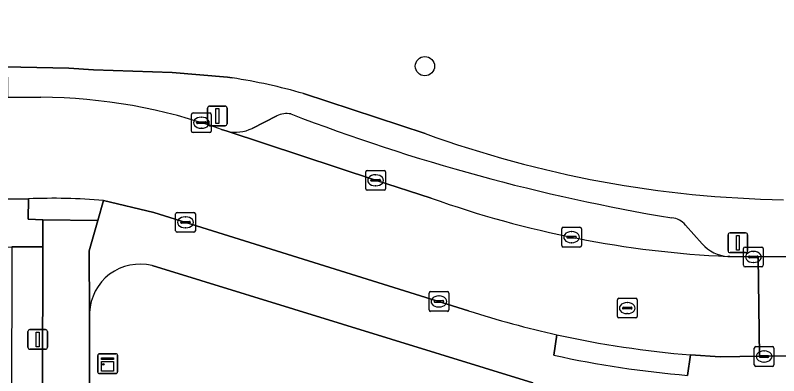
# Model space of a CAD drawing. Extents: x 157320 to 158835, y 386650 to 388491.
# Drawn here: x 158038.59 to 158077.32, y 387984.88 to 388003.19 of the extents above; entities that cross this region are included whole.
import ezdxf

# ---------------------------------------------------------------- set-up
doc = ezdxf.new("R2010")
doc.units = 0
for name, color, linetype in [('IMGEO_Boom', 7, 'Continuous'), ('IMGEO_Erf', 7, 'Continuous'), ('IMGEO_Fietspad_open', 7, 'Continuous'), ('IMGEO_Groenvoorziening', 7, 'Continuous'), ('IMGEO_Kast', 7, 'Continuous'), ('IMGEO_Kolk', 7, 'Continuous'), ('IMGEO_Lichtmast', 7, 'Continuous'), ('IMGEO_Parkeervlak_open', 7, 'Continuous'), ('IMGEO_Rijbaan_lokaal_open', 7, 'Continuous'), ('IMGEO_Rioolput', 7, 'Continuous'), ('IMGEO_Voetpad_open', 7, 'Continuous')]:
    doc.layers.add(name, color=color, linetype=linetype)

msp = doc.modelspace()

# ---------------------------------------------------------------- linework, layer by layer
at = {"layer": 'IMGEO_Boom'}
msp.add_circle((158059.371, 388000.601), 0.489, dxfattribs=at)
at = {"layer": 'IMGEO_Erf'}
for points in [[(157902.816, 388045.293), (157904.712, 388002.319), (157994.066, 388002.696), (157994.1, 388000.306), (157998.31, 388000.312), (158000, 388000.323), (158038.063, 388000.563), (158041.297, 388000.501), (158042.551, 388000.416), (158046.543, 388000.282), (158049.347, 388000.035), (158049.591, 388000)], [(158053.219, 387999.205), (158059.382, 387997.179)]]:
    msp.add_lwpolyline(points, dxfattribs=at)
for centre, radius, start, end in [((158045.447, 387972.414), 27.896, 73.8232, 81.4572), ((158078.522, 388049.825), 56.017, 250.0212, 269.0216)]:
    msp.add_arc(centre, radius, start, end, dxfattribs=at)
at = {"layer": 'IMGEO_Fietspad_open'}
msp.add_lwpolyline([(158042.358, 387988.085), (158042.328, 387991.217), (158042.769, 387992.764), (158039.988, 387992.792), (158039.985, 387991.425), (158039.984, 387991.218), (158039.768, 387904.371), (158042.141, 387904.257), (158042.167, 387914.045), (158042.131, 387920.484), (158042.227, 387920.879), (158042.252, 387933.349), (158042.309, 387962.147), (158042.314, 387964.571), (158042.336, 387975.842), (158042.34, 387977.89)], close=True, dxfattribs=at)
at = {"layer": 'IMGEO_Groenvoorziening'}
for points in [[(158064.841, 387984.516), (158045.525, 387990.469)], [(158042.358, 387988.085), (158042.34, 387977.89), (158066.253, 387977.777), (158066.174, 387982.735)]]:
    msp.add_lwpolyline(points, dxfattribs=at)
msp.add_arc((158044.911, 387987.989), 2.555, 76.0872, 177.8549, dxfattribs=at)
at = {"layer": 'IMGEO_Kast'}
for p, q in [((158042.774, 387985.065), (158042.774, 387985.906)), ((158042.774, 387985.906), (158042.774, 387985.065)), ((158042.849, 387985.99), (158043.69, 387985.99)), ((158043.69, 387985.99), (158042.849, 387985.99)), ((158043.774, 387985.915), (158043.774, 387985.074)), ((158043.774, 387985.074), (158043.774, 387985.915)), ((158043.699, 387984.99), (158042.858, 387984.99)), ((158042.858, 387984.99), (158043.699, 387984.99))]:
    msp.add_line(p, q, dxfattribs=at)
for points in [[(158042.969, 387985.78), (158043.569, 387985.78), (158043.569, 387985.695), (158042.969, 387985.695), (158042.969, 387985.78)], [(158042.969, 387985.605), (158043.569, 387985.605), (158043.569, 387985.116), (158042.969, 387985.116), (158042.969, 387985.605)]]:
    msp.add_lwpolyline(points, dxfattribs=at)
msp.add_circle((158043.053, 387985.454), 0.0377, dxfattribs=at)
for centre, start, end in [((158042.852, 387985.912), 92.4484, 184.2845), ((158042.852, 387985.912), 92.4484, 184.2845), ((158043.696, 387985.912), 2.4484, 94.2845), ((158043.696, 387985.912), 2.4484, 94.2845), ((158042.852, 387985.068), 182.4484, 274.2845), ((158042.852, 387985.068), 182.4484, 274.2845), ((158043.696, 387985.068), 272.4484, 4.2845), ((158043.696, 387985.068), 272.4484, 4.2845)]:
    msp.add_arc(centre, 0.0779, start, end, dxfattribs=at)
at = {"layer": 'IMGEO_Kolk'}
for p, q in [((158047.53, 387997.3), (158047.53, 387998.152)), ((158047.605, 387998.226), (158048.457, 387998.226)), ((158048.531, 387998.152), (158048.531, 387997.3)), ((158047.789, 387997.72), (158047.789, 387997.732)), ((158047.832, 387997.769), (158048.23, 387997.769)), ((158048.018, 387998.006), (158048.043, 387998.006)), ((158048.273, 387997.732), (158048.273, 387997.72)), ((158048.227, 387997.683), (158047.829, 387997.683)), ((158048.041, 387997.446), (158048.016, 387997.446)), ((158048.457, 387997.226), (158047.605, 387997.226)), ((158056.369, 387994.376), (158056.369, 387995.228)), ((158056.444, 387995.302), (158057.296, 387995.302)), ((158056.857, 387995.082), (158056.882, 387995.082)), ((158057.37, 387995.228), (158057.37, 387994.376)), ((158056.628, 387994.796), (158056.628, 387994.808)), ((158057.066, 387994.759), (158056.668, 387994.759)), ((158056.671, 387994.845), (158057.069, 387994.845)), ((158057.112, 387994.808), (158057.112, 387994.796)), ((158057.296, 387994.302), (158056.444, 387994.302)), ((158056.88, 387994.522), (158056.855, 387994.522)), ((158046.724, 387992.242), (158046.724, 387993.094)), ((158046.799, 387993.168), (158047.651, 387993.168)), ((158047.725, 387993.094), (158047.725, 387992.242)), ((158046.983, 387992.662), (158046.983, 387992.674)), ((158047.026, 387992.711), (158047.424, 387992.711)), ((158047.212, 387992.948), (158047.237, 387992.948)), ((158047.467, 387992.674), (158047.467, 387992.662)), ((158047.421, 387992.625), (158047.023, 387992.625)), ((158047.235, 387992.388), (158047.21, 387992.388)), ((158066.313, 387991.489), (158066.313, 387992.341)), ((158066.388, 387992.415), (158067.24, 387992.415)), ((158067.314, 387992.341), (158067.314, 387991.489)), ((158047.651, 387992.168), (158046.799, 387992.168)), ((158066.572, 387991.909), (158066.572, 387991.921)), ((158066.615, 387991.958), (158067.013, 387991.958)), ((158066.801, 387992.195), (158066.826, 387992.195)), ((158067.056, 387991.921), (158067.056, 387991.909)), ((158067.01, 387991.872), (158066.612, 387991.872)), ((158066.824, 387991.635), (158066.799, 387991.635)), ((158067.24, 387991.415), (158066.388, 387991.415)), ((158075.539, 387990.485), (158075.539, 387991.337)), ((158075.614, 387991.411), (158076.466, 387991.411)), ((158076.027, 387991.191), (158076.052, 387991.191)), ((158076.54, 387991.337), (158076.54, 387990.485)), ((158075.798, 387990.905), (158075.798, 387990.917)), ((158076.236, 387990.868), (158075.838, 387990.868)), ((158075.841, 387990.954), (158076.239, 387990.954)), ((158076.282, 387990.917), (158076.282, 387990.905)), ((158076.466, 387990.411), (158075.614, 387990.411)), ((158076.05, 387990.631), (158076.025, 387990.631)), ((158059.583, 387988.222), (158059.583, 387989.074)), ((158059.658, 387989.148), (158060.51, 387989.148)), ((158060.071, 387988.928), (158060.096, 387988.928)), ((158060.584, 387989.074), (158060.584, 387988.222)), ((158059.842, 387988.642), (158059.842, 387988.654)), ((158060.28, 387988.605), (158059.882, 387988.605)), ((158059.885, 387988.691), (158060.283, 387988.691)), ((158060.326, 387988.654), (158060.326, 387988.642)), ((158060.51, 387988.148), (158059.658, 387988.148)), ((158060.094, 387988.368), (158060.069, 387988.368)), ((158076.083, 387985.428), (158076.083, 387986.28)), ((158076.158, 387986.354), (158077.01, 387986.354)), ((158076.571, 387986.134), (158076.596, 387986.134)), ((158077.084, 387986.28), (158077.084, 387985.428)), ((158076.342, 387985.848), (158076.342, 387985.86)), ((158076.78, 387985.811), (158076.382, 387985.811)), ((158076.385, 387985.897), (158076.783, 387985.897)), ((158076.826, 387985.86), (158076.826, 387985.848)), ((158077.01, 387985.354), (158076.158, 387985.354)), ((158076.594, 387985.574), (158076.569, 387985.574))]:
    msp.add_line(p, q, dxfattribs=at)
for points in [[(158047.53, 387997.3), (158047.53, 387998.152)], [(158047.605, 387998.226), (158048.457, 387998.226)], [(158048.531, 387998.152), (158048.531, 387997.3)], [(158048.457, 387997.226), (158047.605, 387997.226)], [(158056.369, 387994.376), (158056.369, 387995.228)], [(158056.444, 387995.302), (158057.296, 387995.302)], [(158057.37, 387995.228), (158057.37, 387994.376)], [(158057.296, 387994.302), (158056.444, 387994.302)], [(158046.724, 387992.242), (158046.724, 387993.094)], [(158046.799, 387993.168), (158047.651, 387993.168)], [(158047.725, 387993.094), (158047.725, 387992.242)], [(158066.313, 387991.489), (158066.313, 387992.341)], [(158066.388, 387992.415), (158067.24, 387992.415)], [(158067.314, 387992.341), (158067.314, 387991.489)], [(158047.651, 387992.168), (158046.799, 387992.168)], [(158067.24, 387991.415), (158066.388, 387991.415)], [(158075.539, 387990.485), (158075.539, 387991.337)], [(158075.614, 387991.411), (158076.466, 387991.411)], [(158076.54, 387991.337), (158076.54, 387990.485)], [(158076.466, 387990.411), (158075.614, 387990.411)], [(158059.583, 387988.222), (158059.583, 387989.074)], [(158059.658, 387989.148), (158060.51, 387989.148)], [(158060.584, 387989.074), (158060.584, 387988.222)], [(158060.51, 387988.148), (158059.658, 387988.148)], [(158076.083, 387985.428), (158076.083, 387986.28)], [(158076.158, 387986.354), (158077.01, 387986.354)], [(158077.084, 387986.28), (158077.084, 387985.428)], [(158077.01, 387985.354), (158076.158, 387985.354)]]:
    msp.add_lwpolyline(points, dxfattribs=at)
for centre, radius, start, end in [((158047.607, 387998.15), 0.0765, 91.552, 178.448), ((158047.607, 387998.15), 0.0765, 91.552, 178.448), ((158048.455, 387998.15), 0.0765, 1.552, 88.448), ((158048.455, 387998.15), 0.0765, 1.552, 88.448), ((158047.829, 387997.729), 0.0403, 85.8775, 175.7526), ((158047.826, 387997.719), 0.0366, 178.938, 274.7102), ((158048.23, 387997.726), 0.043, 264.8664, 352.4533), ((158048.234, 387997.731), 0.0386, 1.7309, 96.639), ((158047.607, 387997.302), 0.0765, 181.552, 268.448), ((158047.607, 387997.302), 0.0765, 181.552, 268.448), ((158048.455, 387997.302), 0.0765, 271.552, 358.448), ((158048.455, 387997.302), 0.0765, 271.552, 358.448), ((158056.446, 387995.226), 0.0765, 91.552, 178.448), ((158056.446, 387995.226), 0.0765, 91.552, 178.448), ((158057.294, 387995.226), 0.0765, 1.552, 88.448), ((158057.294, 387995.226), 0.0765, 1.552, 88.448), ((158056.668, 387994.805), 0.0403, 85.8775, 175.7526), ((158056.665, 387994.795), 0.0366, 178.938, 274.7102), ((158057.069, 387994.802), 0.043, 264.8664, 352.4533), ((158057.073, 387994.807), 0.0386, 1.7309, 96.639), ((158056.446, 387994.378), 0.0765, 181.552, 268.448), ((158056.446, 387994.378), 0.0765, 181.552, 268.448), ((158057.294, 387994.378), 0.0765, 271.552, 358.448), ((158057.294, 387994.378), 0.0765, 271.552, 358.448), ((158046.801, 387993.092), 0.0765, 91.552, 178.448), ((158046.801, 387993.092), 0.0765, 91.552, 178.448), ((158047.649, 387993.092), 0.0765, 1.552, 88.448), ((158047.649, 387993.092), 0.0765, 1.552, 88.448), ((158047.023, 387992.671), 0.0403, 85.8775, 175.7526), ((158047.02, 387992.661), 0.0366, 178.938, 274.7102), ((158047.424, 387992.668), 0.043, 264.8664, 352.4533), ((158047.428, 387992.673), 0.0386, 1.7309, 96.639), ((158066.39, 387992.339), 0.0765, 91.552, 178.448), ((158066.39, 387992.339), 0.0765, 91.552, 178.448), ((158067.238, 387992.339), 0.0765, 1.552, 88.448), ((158067.238, 387992.339), 0.0765, 1.552, 88.448), ((158046.801, 387992.244), 0.0765, 181.552, 268.448), ((158046.801, 387992.244), 0.0765, 181.552, 268.448), ((158047.649, 387992.244), 0.0765, 271.552, 358.448), ((158047.649, 387992.244), 0.0765, 271.552, 358.448), ((158066.612, 387991.918), 0.0403, 85.8775, 175.7526), ((158066.609, 387991.908), 0.0366, 178.938, 274.7102), ((158067.013, 387991.915), 0.043, 264.8664, 352.4533), ((158067.017, 387991.92), 0.0386, 1.7309, 96.639), ((158066.39, 387991.491), 0.0765, 181.552, 268.448), ((158066.39, 387991.491), 0.0765, 181.552, 268.448), ((158067.238, 387991.491), 0.0765, 271.552, 358.448), ((158067.238, 387991.491), 0.0765, 271.552, 358.448), ((158075.616, 387991.335), 0.0765, 91.552, 178.448), ((158075.616, 387991.335), 0.0765, 91.552, 178.448), ((158076.464, 387991.335), 0.0765, 1.552, 88.448), ((158076.464, 387991.335), 0.0765, 1.552, 88.448), ((158075.838, 387990.914), 0.0403, 85.8775, 175.7526), ((158075.835, 387990.904), 0.0366, 178.938, 274.7102), ((158076.239, 387990.911), 0.043, 264.8664, 352.4533), ((158076.243, 387990.916), 0.0386, 1.7309, 96.639), ((158075.616, 387990.487), 0.0765, 181.552, 268.448), ((158075.616, 387990.487), 0.0765, 181.552, 268.448), ((158076.464, 387990.487), 0.0765, 271.552, 358.448), ((158076.464, 387990.487), 0.0765, 271.552, 358.448), ((158059.66, 387989.072), 0.0765, 91.552, 178.448), ((158059.66, 387989.072), 0.0765, 91.552, 178.448), ((158060.508, 387989.072), 0.0765, 1.552, 88.448), ((158060.508, 387989.072), 0.0765, 1.552, 88.448), ((158059.882, 387988.651), 0.0403, 85.8775, 175.7526), ((158059.879, 387988.641), 0.0366, 178.938, 274.7102), ((158060.283, 387988.648), 0.043, 264.8664, 352.4533), ((158060.287, 387988.653), 0.0386, 1.7309, 96.639), ((158059.66, 387988.224), 0.0765, 181.552, 268.448), ((158059.66, 387988.224), 0.0765, 181.552, 268.448), ((158060.508, 387988.224), 0.0765, 271.552, 358.448), ((158060.508, 387988.224), 0.0765, 271.552, 358.448), ((158076.16, 387986.278), 0.0765, 91.552, 178.448), ((158076.16, 387986.278), 0.0765, 91.552, 178.448), ((158077.008, 387986.278), 0.0765, 1.552, 88.448), ((158077.008, 387986.278), 0.0765, 1.552, 88.448), ((158076.382, 387985.857), 0.0403, 85.8775, 175.7526), ((158076.379, 387985.847), 0.0366, 178.938, 274.7102), ((158076.783, 387985.854), 0.043, 264.8664, 352.4533), ((158076.787, 387985.859), 0.0386, 1.7309, 96.639), ((158076.16, 387985.43), 0.0765, 181.552, 268.448), ((158076.16, 387985.43), 0.0765, 181.552, 268.448), ((158077.008, 387985.43), 0.0765, 271.552, 358.448), ((158077.008, 387985.43), 0.0765, 271.552, 358.448)]:
    msp.add_arc(centre, radius, start, end, dxfattribs=at)
for centre, major_axis, ratio, start_param, end_param in [((158048.017, 387997.726), (-0.387, 0.002), 0.722429, 4.712389, 7.853982), ((158048.042, 387997.726), (-0.39, 0.002), 0.717154, 1.570796, 4.712389), ((158056.856, 387994.802), (-0.387, 0.002), 0.722429, 4.712389, 7.853982), ((158056.881, 387994.802), (-0.39, 0.002), 0.717154, 1.570796, 4.712389), ((158047.211, 387992.668), (-0.387, 0.002), 0.722429, 4.712389, 7.853982), ((158047.236, 387992.668), (-0.39, 0.002), 0.717154, 1.570796, 4.712389), ((158066.8, 387991.915), (-0.387, 0.002), 0.722429, 4.712389, 7.853982), ((158066.825, 387991.915), (-0.39, 0.002), 0.717154, 1.570796, 4.712389), ((158076.026, 387990.911), (-0.387, 0.002), 0.722429, 4.712389, 7.853982), ((158076.051, 387990.911), (-0.39, 0.002), 0.717154, 1.570796, 4.712389), ((158060.07, 387988.648), (-0.387, 0.002), 0.722429, 4.712389, 7.853982), ((158060.095, 387988.648), (-0.39, 0.002), 0.717154, 1.570796, 4.712389), ((158076.57, 387985.854), (-0.387, 0.002), 0.722429, 4.712389, 7.853982), ((158076.595, 387985.854), (-0.39, 0.002), 0.717154, 1.570796, 4.712389)]:
    msp.add_ellipse(centre, major_axis=major_axis, ratio=ratio, start_param=start_param, end_param=end_param, dxfattribs=at)
at = {"layer": 'IMGEO_Lichtmast'}
for p, q in [((158048.346, 387997.671), (158048.346, 387998.471)), ((158048.346, 387998.471), (158048.346, 387997.671)), ((158048.446, 387998.571), (158049.236, 387998.571)), ((158049.236, 387998.571), (158048.446, 387998.571)), ((158049.336, 387998.471), (158049.336, 387997.671)), ((158049.336, 387997.671), (158049.336, 387998.471)), ((158049.236, 387997.571), (158048.446, 387997.571)), ((158048.446, 387997.571), (158049.236, 387997.571)), ((158074.755, 387991.23), (158074.755, 387992.03)), ((158074.755, 387992.03), (158074.755, 387991.23)), ((158074.855, 387992.13), (158075.645, 387992.13)), ((158075.645, 387992.13), (158074.855, 387992.13)), ((158075.745, 387992.03), (158075.745, 387991.23)), ((158075.745, 387991.23), (158075.745, 387992.03)), ((158075.645, 387991.13), (158074.855, 387991.13)), ((158074.855, 387991.13), (158075.645, 387991.13)), ((158039.225, 387986.32), (158039.225, 387987.12)), ((158039.225, 387987.12), (158039.225, 387986.32)), ((158039.325, 387987.22), (158040.115, 387987.22)), ((158040.115, 387987.22), (158039.325, 387987.22)), ((158040.215, 387987.12), (158040.215, 387986.32)), ((158040.215, 387986.32), (158040.215, 387987.12)), ((158040.115, 387986.22), (158039.325, 387986.22)), ((158039.325, 387986.22), (158040.115, 387986.22))]:
    msp.add_line(p, q, dxfattribs=at)
for points in [[(158048.766, 387998.446), (158048.916, 387998.446), (158048.916, 387997.696), (158048.766, 387997.696), (158048.766, 387998.446)], [(158075.175, 387992.005), (158075.325, 387992.005), (158075.325, 387991.255), (158075.175, 387991.255), (158075.175, 387992.005)], [(158039.645, 387987.095), (158039.795, 387987.095), (158039.795, 387986.345), (158039.645, 387986.345), (158039.645, 387987.095)]]:
    msp.add_lwpolyline(points, dxfattribs=at)
for centre, start, end in [((158048.446, 387998.471), 90, 180), ((158048.446, 387998.471), 90, 180), ((158049.236, 387998.471), 0, 90), ((158049.236, 387998.471), 360, 90), ((158048.446, 387997.671), 180, 270), ((158048.446, 387997.671), 180, 270), ((158049.236, 387997.671), 270, 0), ((158049.236, 387997.671), 270, 0), ((158074.855, 387992.03), 90, 180), ((158074.855, 387992.03), 90, 180), ((158075.645, 387992.03), 0, 90), ((158075.645, 387992.03), 360, 90), ((158074.855, 387991.23), 180, 270), ((158074.855, 387991.23), 180, 270), ((158075.645, 387991.23), 270, 0), ((158075.645, 387991.23), 270, 0), ((158039.325, 387987.12), 90, 180), ((158039.325, 387987.12), 90, 180), ((158040.115, 387987.12), 0, 90), ((158040.115, 387987.12), 360, 90), ((158039.325, 387986.32), 180, 270), ((158039.325, 387986.32), 180, 270), ((158040.115, 387986.32), 270, 0), ((158040.115, 387986.32), 270, 0)]:
    msp.add_arc(centre, 0.1, start, end, dxfattribs=at)
at = {"layer": 'IMGEO_Parkeervlak_open'}
for points in [[(158051.853, 387998.084), (158050.601, 387997.442)], [(158049.333, 387997.296), (158056.865, 387994.803), (158059.686, 387993.898)], [(158073.443, 387991.57), (158072.587, 387992.526)]]:
    msp.add_lwpolyline(points, dxfattribs=at)
for centre, radius, start, end in [((158052.352, 387997.005), 1.188, 79.2402, 114.8338), ((158088.208, 388090.595), 99.054, 248.91561, 260.52449), ((158049.769, 387999.091), 1.847, 256.3566, 296.7798), ((158077.108, 388042.693), 51.812, 250.351, 267.3835), ((158071.817, 387991.912), 0.985, 38.5865, 85.1212), ((158074.885, 387992.875), 1.945, 222.1305, 265.8021)]:
    msp.add_arc(centre, radius, start, end, dxfattribs=at)
at = {"layer": 'IMGEO_Rijbaan_lokaal_open'}
for points in [[(158039.889, 387999.023), (158038.194, 387999.008), (158032.523, 387998.966), (158030.017, 387998.948), (158030.037, 387993.823), (158033.254, 387993.836), (158035.59, 387993.846), (158039.258, 387993.861)], [(158059.686, 387993.898), (158056.865, 387994.803), (158049.333, 387997.296), (158049.046, 387997.391)], [(158043.058, 387993.776), (158045.622, 387993.164), (158061.588, 387988.178)], [(158072.849, 387985.938), (158074.358, 387985.839), (158076.357, 387985.867), (158076.287, 387990.911), (158076.037, 387990.909), (158074.843, 387990.931), (158074.743, 387990.935)]]:
    msp.add_lwpolyline(points, dxfattribs=at)
msp.add_lwpolyline([(158076.287, 387990.911), (158076.357, 387985.867), (158079.146, 387985.906), (158079.077, 387990.939)], close=True, dxfattribs=at)
for centre, radius, start, end in [((158039.674, 387971.311), 27.713, 70.2337, 89.5555), ((158040.502, 387964.496), 29.392, 85.0113, 92.4259), ((158077.108, 388042.693), 51.812, 250.351, 267.3835), ((158076.931, 388035.808), 50.04, 252.1449, 257.4681), ((158076.847, 388035.422), 49.646, 257.4655, 265.3804)]:
    msp.add_arc(centre, radius, start, end, dxfattribs=at)
at = {"layer": 'IMGEO_Rioolput'}
for p, q in [((158069.214, 387988.81), (158070.066, 387988.81)), ((158069.139, 387987.884), (158069.139, 387988.736)), ((158069.627, 387988.59), (158069.652, 387988.59)), ((158070.14, 387988.736), (158070.14, 387987.884)), ((158069.398, 387988.304), (158069.398, 387988.316)), ((158069.836, 387988.267), (158069.438, 387988.267)), ((158069.441, 387988.353), (158069.839, 387988.353)), ((158069.65, 387988.03), (158069.625, 387988.03)), ((158069.882, 387988.316), (158069.882, 387988.304)), ((158070.066, 387987.81), (158069.214, 387987.81))]:
    msp.add_line(p, q, dxfattribs=at)
for points in [[(158069.214, 387988.81), (158070.066, 387988.81)], [(158069.139, 387987.884), (158069.139, 387988.736)], [(158070.14, 387988.736), (158070.14, 387987.884)], [(158070.066, 387987.81), (158069.214, 387987.81)]]:
    msp.add_lwpolyline(points, dxfattribs=at)
for centre, radius, start, end in [((158069.216, 387988.734), 0.0765, 91.552, 178.448), ((158069.216, 387988.734), 0.0765, 91.552, 178.448), ((158070.064, 387988.734), 0.0765, 1.552, 88.448), ((158070.064, 387988.734), 0.0765, 1.552, 88.448), ((158069.438, 387988.313), 0.0403, 85.8775, 175.7526), ((158069.435, 387988.303), 0.0366, 178.938, 274.7102), ((158069.839, 387988.31), 0.043, 264.8664, 352.4533), ((158069.843, 387988.315), 0.0386, 1.7309, 96.639), ((158069.216, 387987.886), 0.0765, 181.552, 268.448), ((158069.216, 387987.886), 0.0765, 181.552, 268.448), ((158070.064, 387987.886), 0.0765, 271.552, 358.448), ((158070.064, 387987.886), 0.0765, 271.552, 358.448)]:
    msp.add_arc(centre, radius, start, end, dxfattribs=at)
for centre, major_axis, ratio, start_param, end_param in [((158069.626, 387988.31), (-0.387, 0.002), 0.722429, 4.712389, 7.853982), ((158069.651, 387988.31), (-0.39, 0.002), 0.717154, 1.570796, 4.712389)]:
    msp.add_ellipse(centre, major_axis=major_axis, ratio=ratio, start_param=start_param, end_param=end_param, dxfattribs=at)
at = {"layer": 'IMGEO_Voetpad_open'}
for points in [[(158049.591, 388000), (158049.347, 388000.035), (158046.543, 388000.282), (158042.551, 388000.416), (158041.297, 388000.501), (158038.063, 388000.563), (158000, 388000.323), (157998.31, 388000.312), (157994.1, 388000.306), (157994.066, 388002.696), (157904.712, 388002.319), (157904.8, 387999.981)], [(157991.101, 387998.782), (157991.237, 387998.783), (157993.417, 387998.765), (157993.417, 387999.805), (158005.144, 387999.804), (158005.144, 387998.764), (158027.227, 387998.927), (158030.017, 387998.948), (158032.523, 387998.966), (158032.521, 388000.006), (158038.192, 388000.048), (158038.194, 387999.008), (158039.889, 387999.023)], [(158059.382, 387997.179), (158053.219, 387999.205)], [(158050.601, 387997.442), (158051.853, 387998.084)], [(158049.046, 387997.391), (158049.333, 387997.296)], [(158039.258, 387993.861), (158039.24, 387992.821), (158039.988, 387992.792), (158042.769, 387992.764), (158043.058, 387993.776)], [(158061.588, 387988.178), (158045.622, 387993.164), (158043.058, 387993.776), (158042.769, 387992.764), (158042.328, 387991.217), (158042.358, 387988.085)], [(158072.587, 387992.526), (158073.443, 387991.57)], [(158074.743, 387990.935), (158074.843, 387990.931), (158076.037, 387990.909), (158076.287, 387990.911), (158079.077, 387990.939), (158080.882, 387990.957), (158080.872, 387991.997), (158090.004, 387992.088), (158090.009, 387991.545), (158090.026, 387991.048), (158090.595, 387991.054)], [(158045.525, 387990.469), (158064.841, 387984.516)], [(158173.572, 387987.391), (158172.815, 387987.377), (158160.137, 387987.15), (158160.138, 387986.702), (158153.325, 387986.593), (158153.315, 387987.04), (158142.306, 387986.85), (158142.305, 387986.413), (158138.521, 387986.344), (158138.517, 387986.794), (158114.606, 387986.401), (158090.159, 387986.06), (158079.146, 387985.906), (158076.357, 387985.867), (158074.358, 387985.839), (158072.849, 387985.938), (158072.693, 387984.897)], [(158066.073, 387986.96), (158065.917, 387985.919)], [(158065.917, 387985.919), (158066.073, 387986.96)], [(158072.693, 387984.897), (158072.849, 387985.938)]]:
    msp.add_lwpolyline(points, dxfattribs=at)
for points in [[(158039.988, 387992.792), (158039.24, 387992.821), (158039.258, 387993.861), (158035.59, 387993.846), (158035.59, 387993.347), (158033.254, 387993.337), (158033.254, 387993.836), (158030.037, 387993.823), (158027.247, 387993.812), (158007.804, 387993.731), (158007.808, 387992.691), (158006.195, 387990.641), (158008.398, 387990.641), (158008.395, 387991.315), (158038.419, 387991.429), (158039.985, 387991.425)], [(158039.984, 387991.218), (158039.985, 387991.425), (158038.419, 387991.429), (158038.243, 387908.735), (158038.235, 387907.262), (158038.103, 387904.471), (158037.367, 387888.914), (158037.071, 387882.67), (158036.059, 387860.538), (158035.458, 387847.871), (158035.089, 387840.19), (158035.52, 387833.989), (158035.22, 387828.561), (158036.52, 387828.715), (158040.08, 387903.443), (158039.768, 387904.371)]]:
    msp.add_lwpolyline(points, close=True, dxfattribs=at)
for centre, radius, start, end in [((158045.447, 387972.414), 27.896, 73.8232, 81.4572), ((158039.674, 387971.311), 27.713, 70.2337, 89.5555), ((158052.352, 387997.005), 1.188, 79.2402, 114.8338), ((158088.208, 388090.595), 99.054, 248.91561, 260.52449), ((158049.769, 387999.091), 1.847, 256.3566, 296.7798), ((158078.522, 388049.825), 56.017, 250.0212, 269.0216), ((158040.502, 387964.496), 29.392, 85.0113, 92.4259), ((158071.817, 387991.912), 0.985, 38.5865, 85.1212), ((158074.885, 387992.875), 1.945, 222.1305, 265.8021), ((158044.911, 387987.989), 2.555, 76.0872, 177.8549), ((158076.931, 388035.808), 50.04, 252.1449, 257.4681), ((158076.847, 388035.422), 49.646, 257.4655, 265.3804), ((158076.892, 388035.708), 50.984, 257.5696, 265.2763), ((158076.892, 388035.708), 50.984, 257.5696, 265.2763)]:
    msp.add_arc(centre, radius, start, end, dxfattribs=at)

doc.saveas('drawing.dxf')
